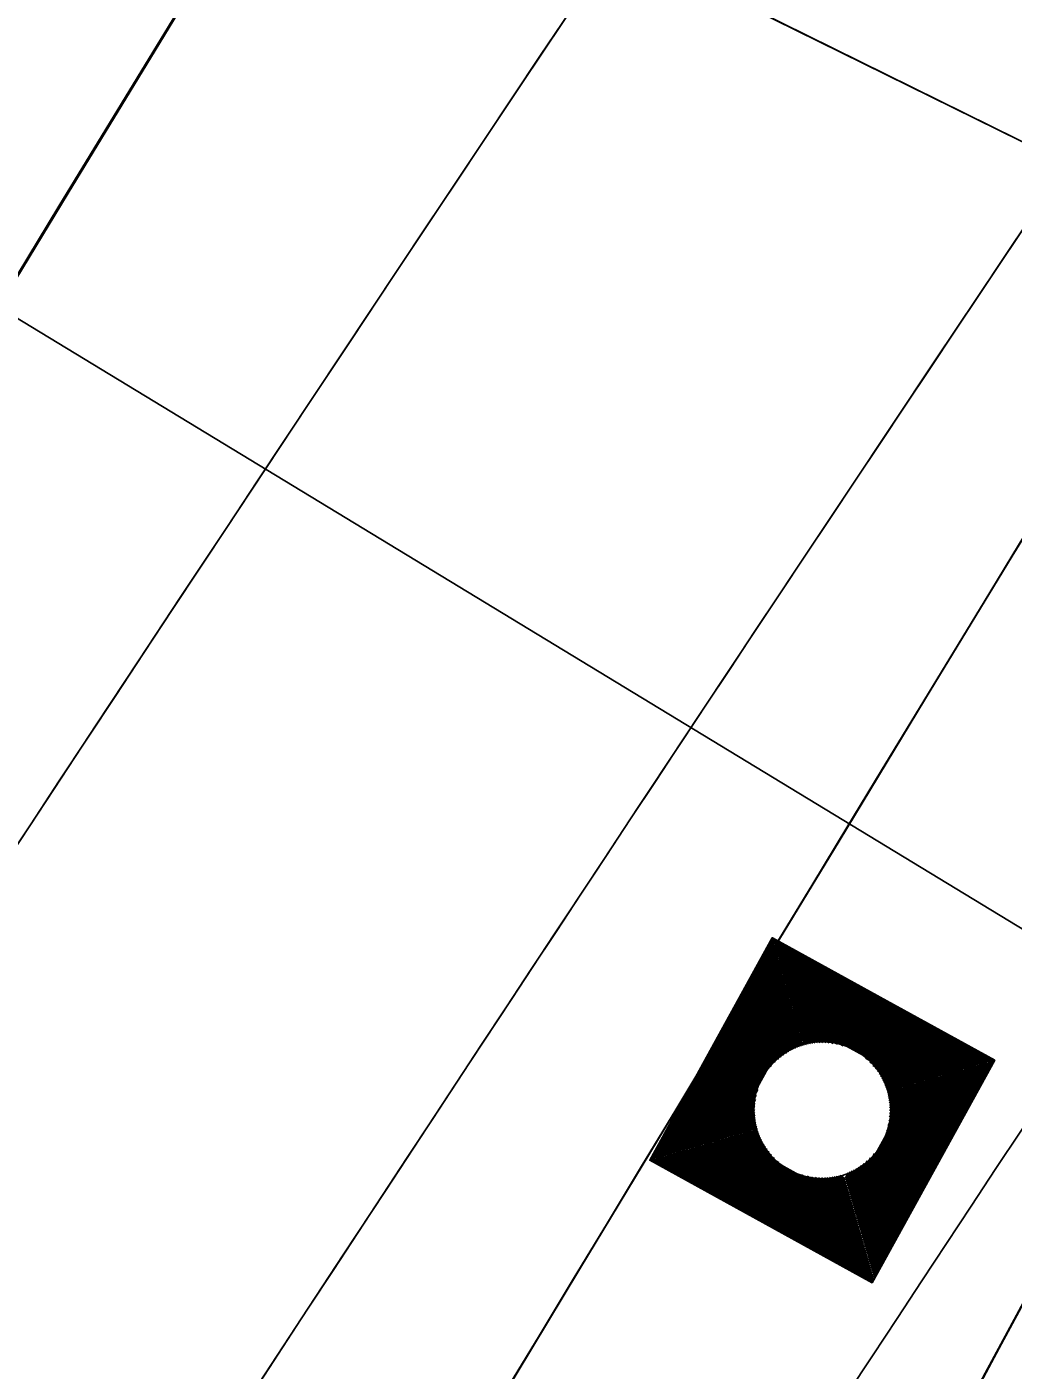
# Model space of a CAD drawing. Extents: x 14104283 to 14129344, y 8637090 to 8673339.
# Drawn here: x 14119022.62 to 14119046.4, y 8668710.3 to 8668742.69 of the extents above; entities that cross this region are included whole.
import ezdxf

# ---------------------------------------------------------------- set-up
doc = ezdxf.new("R2010")
doc.units = 0
for name, color, linetype in [('dsnCellElements', 7, 'Continuous'), ('dsnNonPlotable', 7, 'Continuous'), ('dsnPaintExistingBrokenLaneLineWhite', 7, 'Continuous'), ('dsnPaintExistingEdgeLineRightWhite', 7, 'Continuous'), ('dsnPaintRemoveLaneLineWhite', 7, 'Continuous'), ('dsnShadingPaved', 7, 'Continuous'), ('dsnStdLabel', 7, 'Continuous'), ('dsnStgShadingPrevPav', 7, 'Continuous'), ('dsnTapeExistingChannelizingLaneWhite', 7, 'Continuous'), ('dsnTapeExistingChannelizingLaneYellow', 7, 'Continuous'), ('dsnTapePlaceChannelizingLaneWhite', 7, 'Continuous'), ('dsnTapePlaceChannelizingLaneYellow', 7, 'Continuous'), ('dsnTapeRemoveChannelizingYellow', 7, 'Continuous'), ('dsnTextFinalPlan', 7, 'Continuous')]:
    doc.layers.add(name, color=color, linetype=linetype)

msp = doc.modelspace()

# ---------------------------------------------------------------- linework, layer by layer
at = {"layer": 'dsnCellElements'}
msp.add_circle((14119041.799, 8668716.569), 1.65, dxfattribs=at)
at = {"layer": 'dsnNonPlotable'}
for points in [[(14118631.637, 8668945.098), (14119326.368, 8670350.234), (14120231.75, 8669902.592), (14119537.019, 8668497.457)], [(14118855.742, 8668834.296), (14119550.473, 8670239.431), (14120003.163, 8670015.611), (14119308.433, 8668610.475)]]:
    msp.add_lwpolyline(points, close=True, dxfattribs=at)
at = {"layer": 'dsnPaintExistingBrokenLaneLineWhite'}
for centre, radius, start, end in [((14121592.114, 8667345.675), 2864.949, 147.157369, 157.163302), ((14121955.849, 8666791.923), 3500, 144.954928, 149.507619)]:
    msp.add_arc(centre, radius, start, end, dxfattribs=at)
at = {"layer": 'dsnPaintExistingEdgeLineRightWhite'}
msp.add_arc((14121592.114, 8667345.675), 2852.949, 147.157369, 157.163302, dxfattribs=at)
at = {"layer": 'dsnPaintRemoveLaneLineWhite'}
msp.add_arc((14121592.114, 8667345.675), 2876.949, 151.259893, 153.708666, dxfattribs=at)
at = {"layer": 'dsnShadingPaved'}
for centre, radius, start, end in [((14121955.849, 8666791.923), 3512, 144.954928, 152.692114), ((14121955.849, 8666791.923), 3500, 144.954928, 152.692114), ((14121592.114, 8667345.675), 2888.949, 151.245384, 156.903373), ((14121592.114, 8667345.675), 2876.949, 151.245384, 156.903373)]:
    msp.add_arc(centre, radius, start, end, dxfattribs=at)
at = {"layer": 'dsnStdLabel'}
for points in [[(14119043.004, 8668712.409), (14119045.959, 8668717.774), (14119040.593, 8668720.729), (14119037.638, 8668715.364), (14119043.004, 8668712.409)], [(14119043.001, 8668712.41), (14119045.955, 8668717.773), (14119040.595, 8668720.725), (14119037.643, 8668715.365), (14119043.006, 8668712.412)], [(14119042.998, 8668712.412), (14119045.95, 8668717.772), (14119040.596, 8668720.721), (14119037.647, 8668715.366), (14119043.007, 8668712.415)], [(14119043.036, 8668712.549), (14119045.905, 8668717.759), (14119040.609, 8668720.676), (14119037.692, 8668715.379), (14119043.023, 8668712.443)], [(14119043.023, 8668712.594), (14119045.861, 8668717.746), (14119040.622, 8668720.631), (14119037.737, 8668715.392), (14119043.039, 8668712.472)], [(14119043.01, 8668712.639), (14119045.816, 8668717.733), (14119040.635, 8668720.586), (14119037.782, 8668715.405), (14119043.055, 8668712.501)], [(14119042.997, 8668712.684), (14119045.771, 8668717.72), (14119040.648, 8668720.541), (14119037.827, 8668715.418), (14119043.036, 8668712.549)], [(14119042.984, 8668712.729), (14119045.726, 8668717.707), (14119040.661, 8668720.496), (14119037.872, 8668715.431), (14119043.023, 8668712.594)], [(14119042.971, 8668712.773), (14119045.681, 8668717.694), (14119040.674, 8668720.452), (14119037.916, 8668715.444), (14119043.01, 8668712.639)], [(14119042.958, 8668712.818), (14119045.636, 8668717.681), (14119040.687, 8668720.407), (14119037.961, 8668715.457), (14119042.997, 8668712.684)], [(14119042.945, 8668712.863), (14119045.592, 8668717.668), (14119040.7, 8668720.362), (14119038.006, 8668715.47), (14119042.984, 8668712.729)], [(14119042.932, 8668712.908), (14119045.547, 8668717.655), (14119040.713, 8668720.317), (14119038.051, 8668715.483), (14119042.971, 8668712.773)], [(14119042.919, 8668712.953), (14119045.502, 8668717.642), (14119040.726, 8668720.272), (14119038.096, 8668715.496), (14119042.958, 8668712.818)], [(14119042.906, 8668712.998), (14119045.457, 8668717.629), (14119040.739, 8668720.227), (14119038.141, 8668715.509), (14119042.945, 8668712.863)], [(14119042.894, 8668713.042), (14119045.412, 8668717.616), (14119040.752, 8668720.183), (14119038.185, 8668715.522), (14119042.932, 8668712.908)], [(14119042.881, 8668713.087), (14119045.368, 8668717.603), (14119040.765, 8668720.138), (14119038.23, 8668715.535), (14119042.919, 8668712.953)], [(14119042.868, 8668713.132), (14119045.323, 8668717.59), (14119040.778, 8668720.093), (14119038.275, 8668715.548), (14119042.906, 8668712.998)], [(14119042.855, 8668713.177), (14119045.278, 8668717.577), (14119040.791, 8668720.048), (14119038.32, 8668715.561), (14119042.894, 8668713.042)], [(14119042.842, 8668713.222), (14119045.233, 8668717.564), (14119040.804, 8668720.003), (14119038.365, 8668715.574), (14119042.881, 8668713.087)], [(14119042.829, 8668713.266), (14119045.188, 8668717.551), (14119040.817, 8668719.958), (14119038.409, 8668715.587), (14119042.868, 8668713.132)], [(14119042.816, 8668713.311), (14119045.143, 8668717.538), (14119040.83, 8668719.914), (14119038.454, 8668715.6), (14119042.855, 8668713.177)], [(14119042.803, 8668713.356), (14119045.099, 8668717.525), (14119040.843, 8668719.869), (14119038.499, 8668715.613), (14119042.842, 8668713.222)], [(14119042.79, 8668713.401), (14119045.054, 8668717.512), (14119040.856, 8668719.824), (14119038.544, 8668715.626), (14119042.829, 8668713.266)], [(14119042.777, 8668713.446), (14119045.009, 8668717.499), (14119040.869, 8668719.779), (14119038.589, 8668715.639), (14119042.816, 8668713.311)], [(14119042.764, 8668713.491), (14119044.964, 8668717.486), (14119040.882, 8668719.734), (14119038.634, 8668715.652), (14119042.803, 8668713.356)], [(14119042.751, 8668713.535), (14119044.919, 8668717.473), (14119040.895, 8668719.69), (14119038.678, 8668715.665), (14119042.79, 8668713.401)], [(14119042.738, 8668713.58), (14119044.874, 8668717.46), (14119040.908, 8668719.645), (14119038.723, 8668715.678), (14119042.777, 8668713.446)], [(14119042.725, 8668713.625), (14119044.83, 8668717.447), (14119040.921, 8668719.6), (14119038.768, 8668715.691), (14119042.764, 8668713.491)], [(14119042.712, 8668713.67), (14119044.785, 8668717.434), (14119040.934, 8668719.555), (14119038.813, 8668715.704), (14119042.751, 8668713.535)], [(14119042.699, 8668713.715), (14119044.74, 8668717.421), (14119040.947, 8668719.51), (14119038.858, 8668715.717), (14119042.738, 8668713.58)], [(14119042.686, 8668713.76), (14119044.695, 8668717.408), (14119040.96, 8668719.465), (14119038.903, 8668715.73), (14119042.725, 8668713.625)], [(14119042.673, 8668713.804), (14119044.65, 8668717.395), (14119040.973, 8668719.421), (14119038.947, 8668715.743), (14119042.712, 8668713.67)], [(14119042.66, 8668713.849), (14119044.605, 8668717.382), (14119040.986, 8668719.376), (14119038.992, 8668715.756), (14119042.699, 8668713.715)], [(14119042.647, 8668713.894), (14119044.561, 8668717.369), (14119040.999, 8668719.331), (14119039.037, 8668715.769), (14119042.686, 8668713.76)], [(14119042.634, 8668713.939), (14119044.516, 8668717.356), (14119041.012, 8668719.286), (14119039.082, 8668715.782), (14119042.673, 8668713.804)], [(14119042.621, 8668713.984), (14119044.471, 8668717.343), (14119041.025, 8668719.241), (14119039.127, 8668715.795), (14119042.66, 8668713.849)], [(14119042.608, 8668714.028), (14119044.426, 8668717.33), (14119041.038, 8668719.196), (14119039.172, 8668715.808), (14119042.647, 8668713.894)], [(14119042.595, 8668714.073), (14119044.381, 8668717.317), (14119041.051, 8668719.152), (14119039.216, 8668715.821), (14119042.634, 8668713.939)], [(14119042.582, 8668714.118), (14119044.337, 8668717.304), (14119041.064, 8668719.107), (14119039.261, 8668715.834), (14119042.621, 8668713.984)], [(14119042.569, 8668714.163), (14119044.292, 8668717.291), (14119041.077, 8668719.062), (14119039.306, 8668715.847), (14119042.608, 8668714.028)], [(14119042.556, 8668714.208), (14119044.247, 8668717.278), (14119041.09, 8668719.017), (14119039.351, 8668715.86), (14119042.595, 8668714.073)], [(14119042.543, 8668714.253), (14119044.202, 8668717.265), (14119041.103, 8668718.972), (14119039.396, 8668715.873), (14119042.582, 8668714.118)], [(14119042.53, 8668714.297), (14119044.157, 8668717.252), (14119041.116, 8668718.928), (14119039.44, 8668715.886), (14119042.569, 8668714.163)], [(14119042.517, 8668714.342), (14119044.112, 8668717.239), (14119041.129, 8668718.883), (14119039.485, 8668715.899), (14119042.556, 8668714.208)], [(14119042.504, 8668714.387), (14119044.068, 8668717.226), (14119041.142, 8668718.838), (14119039.53, 8668715.912), (14119042.543, 8668714.253)], [(14119042.491, 8668714.432), (14119044.023, 8668717.213), (14119041.155, 8668718.793), (14119039.575, 8668715.925), (14119042.53, 8668714.297)], [(14119042.303, 8668718.123), (14119041.168, 8668718.748), (14119040.542, 8668717.613)], [(14119042.165, 8668718.161), (14119041.181, 8668718.703), (14119040.638, 8668717.718)], [(14119042.059, 8668718.182), (14119041.193, 8668718.659), (14119040.717, 8668717.793)], [(14119041.969, 8668718.194), (14119041.206, 8668718.614), (14119040.786, 8668717.851)], [(14119041.889, 8668718.2), (14119041.219, 8668718.569), (14119040.851, 8668717.899)], [(14119041.816, 8668718.203), (14119041.232, 8668718.524), (14119040.911, 8668717.94)], [(14119041.749, 8668718.202), (14119041.245, 8668718.479), (14119040.968, 8668717.976)], [(14119041.686, 8668718.199), (14119041.258, 8668718.434), (14119041.023, 8668718.006)], [(14119041.627, 8668718.194), (14119041.271, 8668718.39), (14119041.075, 8668718.034)], [(14119041.571, 8668718.187), (14119041.284, 8668718.345), (14119041.126, 8668718.058)], [(14119041.518, 8668718.178), (14119041.297, 8668718.3), (14119041.176, 8668718.079)], [(14119041.467, 8668718.169), (14119041.31, 8668718.255), (14119041.224, 8668718.098)], [(14119041.419, 8668718.158), (14119041.323, 8668718.21), (14119041.271, 8668718.115)], [(14119041.372, 8668718.146), (14119041.336, 8668718.165), (14119041.317, 8668718.13)], [(14119043.353, 8668716.065), (14119043.978, 8668717.2), (14119042.842, 8668717.826)], [(14119043.391, 8668716.203), (14119043.933, 8668717.187), (14119042.948, 8668717.73)], [(14119043.411, 8668716.309), (14119043.888, 8668717.174), (14119043.022, 8668717.651)], [(14119043.423, 8668716.399), (14119043.843, 8668717.161), (14119043.081, 8668717.581)], [(14119043.43, 8668716.479), (14119043.799, 8668717.148), (14119043.129, 8668717.517)], [(14119043.432, 8668716.552), (14119043.754, 8668717.136), (14119043.17, 8668717.457)], [(14119043.432, 8668716.619), (14119043.709, 8668717.123), (14119043.205, 8668717.4)], [(14119043.428, 8668716.682), (14119043.664, 8668717.11), (14119043.236, 8668717.345)], [(14119043.423, 8668716.741), (14119043.619, 8668717.097), (14119043.263, 8668717.293)], [(14119040.245, 8668717.073), (14119039.62, 8668715.938), (14119040.755, 8668715.312)], [(14119040.207, 8668716.936), (14119039.665, 8668715.951), (14119040.65, 8668715.408)], [(14119043.416, 8668716.797), (14119043.574, 8668717.084), (14119043.287, 8668717.242)], [(14119043.408, 8668716.85), (14119043.53, 8668717.071), (14119043.309, 8668717.192)], [(14119043.398, 8668716.901), (14119043.485, 8668717.058), (14119043.328, 8668717.144)], [(14119043.387, 8668716.949), (14119043.44, 8668717.045), (14119043.345, 8668717.097)], [(14119043.376, 8668716.996), (14119043.395, 8668717.032), (14119043.36, 8668717.051)], [(14119040.186, 8668716.83), (14119039.709, 8668715.964), (14119040.575, 8668715.487)], [(14119040.174, 8668716.739), (14119039.754, 8668715.977), (14119040.517, 8668715.557)], [(14119040.168, 8668716.659), (14119039.799, 8668715.99), (14119040.469, 8668715.621)], [(14119040.165, 8668716.587), (14119039.844, 8668716.003), (14119040.428, 8668715.681)], [(14119040.166, 8668716.519), (14119039.889, 8668716.016), (14119040.392, 8668715.738)], [(14119040.169, 8668716.457), (14119039.934, 8668716.029), (14119040.361, 8668715.793)], [(14119040.174, 8668716.398), (14119039.978, 8668716.042), (14119040.334, 8668715.846)], [(14119040.181, 8668716.342), (14119040.023, 8668716.055), (14119040.31, 8668715.897)], [(14119040.19, 8668716.288), (14119040.068, 8668716.068), (14119040.289, 8668715.946)], [(14119040.199, 8668716.238), (14119040.113, 8668716.081), (14119040.27, 8668715.994)], [(14119040.21, 8668716.189), (14119040.158, 8668716.094), (14119040.253, 8668716.041)], [(14119040.222, 8668716.142), (14119040.202, 8668716.107), (14119040.238, 8668716.087)], [(14119042.452, 8668714.566), (14119042.881, 8668715.346)], [(14119042.465, 8668714.522), (14119042.96, 8668715.42)], [(14119042.478, 8668714.477), (14119043.055, 8668715.526)], [(14119041.295, 8668715.015), (14119042.517, 8668714.342)], [(14119042.226, 8668714.992), (14119042.348, 8668714.925)], [(14119042.348, 8668714.925), (14119042.422, 8668715.059)], [(14119042.361, 8668714.88), (14119042.471, 8668715.08)], [(14119042.374, 8668714.835), (14119042.522, 8668715.105)], [(14119042.387, 8668714.791), (14119042.575, 8668715.132)], [(14119042.4, 8668714.746), (14119042.63, 8668715.163)], [(14119042.413, 8668714.701), (14119042.687, 8668715.198)], [(14119042.426, 8668714.656), (14119042.747, 8668715.239)], [(14119042.439, 8668714.611), (14119042.811, 8668715.287)], [(14119041.432, 8668714.977), (14119042.504, 8668714.387)], [(14119041.538, 8668714.957), (14119042.491, 8668714.432)], [(14119041.629, 8668714.945), (14119042.478, 8668714.477)], [(14119041.709, 8668714.938), (14119042.465, 8668714.522)], [(14119041.781, 8668714.936), (14119042.452, 8668714.566)], [(14119041.849, 8668714.936), (14119042.439, 8668714.611)], [(14119041.911, 8668714.939), (14119042.426, 8668714.656)], [(14119041.97, 8668714.945), (14119042.413, 8668714.701)], [(14119042.026, 8668714.952), (14119042.4, 8668714.746)], [(14119042.079, 8668714.96), (14119042.387, 8668714.791)], [(14119042.13, 8668714.97), (14119042.374, 8668714.835)], [(14119042.179, 8668714.98), (14119042.361, 8668714.88)]]:
    msp.add_lwpolyline(points, dxfattribs=at)
for radius in [2864.949, 2842.949]:
    msp.add_arc((14121592.114, 8667345.675), radius, 151.16499, 155.903428, dxfattribs=at)
at = {"layer": 'dsnStgShadingPrevPav'}
for centre, radius, start, end in [((14123732.957, 8665874.379), 5512, 146.425624, 157.163302), ((14123732.586, 8665873.821), 5512, 146.502133, 150.361956), ((14123732.846, 8665874.198), 5488.008, 146.41277, 150.668735), ((14123732.957, 8665874.379), 5488, 146.421187, 157.163302), ((14121592.114, 8667345.675), 2888.949, 147.236664, 156.233892), ((14121592.107, 8667345.679), 2888.949, 147.236664, 155.318405), ((14121592.114, 8667345.675), 2876.949, 147.240092, 156.233892), ((14121574.889, 8667355.291), 2857.26, 147.215341, 155.938429), ((14121574.765, 8667355.067), 2854.278, 147.211046, 155.933336)]:
    msp.add_arc(centre, radius, start, end, dxfattribs=at)
at = {"layer": 'dsnTapeExistingChannelizingLaneWhite'}
msp.add_arc((14121955.849, 8666791.923), 3512, 145.38458, 147.963777, dxfattribs=at)
at = {"layer": 'dsnTapeExistingChannelizingLaneYellow'}
msp.add_arc((14121592.114, 8667345.675), 2888.949, 151.259893, 155.318405, dxfattribs=at)
at = {"layer": 'dsnTapePlaceChannelizingLaneWhite'}
msp.add_arc((14121592.114, 8667345.675), 2876.949, 151.245384, 156.903373, dxfattribs=at)
at = {"layer": 'dsnTapePlaceChannelizingLaneYellow'}
for centre, radius, start, end in [((14121955.849, 8666791.923), 3500, 144.954928, 149.507619), ((14121592.114, 8667345.675), 2888.949, 151.245384, 156.903373)]:
    msp.add_arc(centre, radius, start, end, dxfattribs=at)
at = {"layer": 'dsnTapeRemoveChannelizingYellow'}
msp.add_arc((14121955.849, 8666791.923), 3488, 144.954928, 149.507619, dxfattribs=at)
at = {"layer": 'dsnTextFinalPlan'}
msp.add_line((14118914.554, 8668801.161), (14119143.051, 8668662.367), dxfattribs=at)

doc.saveas('drawing.dxf')
